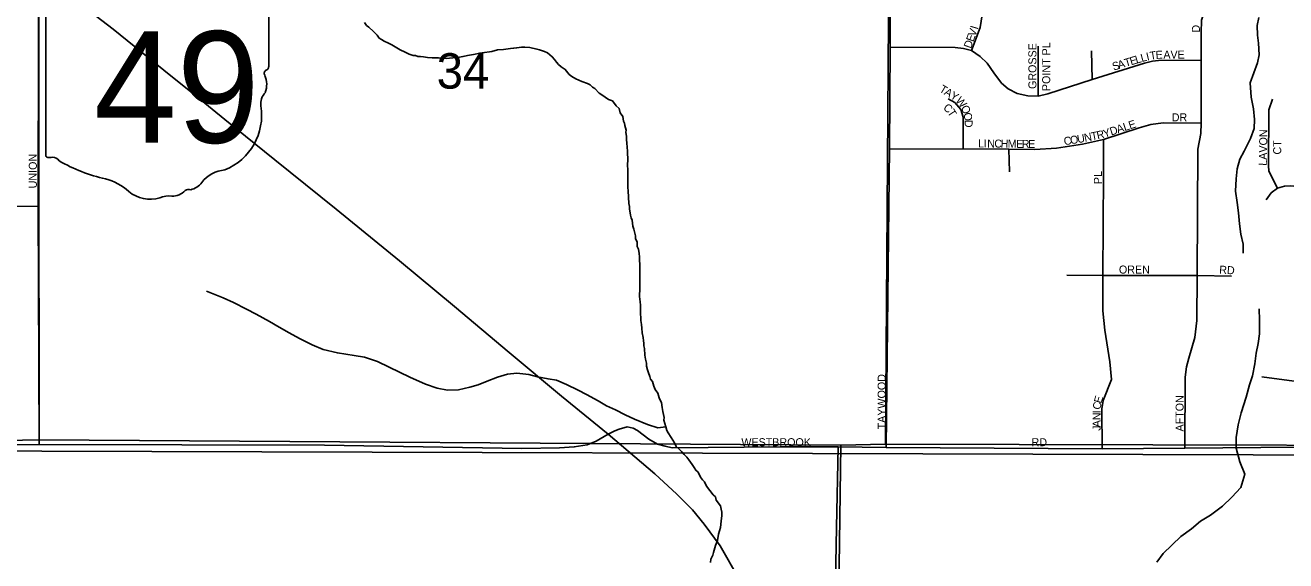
# Model space of a CAD drawing. Extents: x -209 to 4852, y 0 to 905.
# Drawn here: x 346.15 to 375.98, y 235.61 to 248.27 of the extents above; entities that cross this region are included whole.
import ezdxf

# ---------------------------------------------------------------- set-up
doc = ezdxf.new("R2010")
doc.units = 0
for name, color, linetype in [('GM_X_Airport_Location_Class_2', 7, 'Continuous'), ('GM_X_Airport_Location_Class_3', 7, 'Continuous'), ('GM_X_County_Road', 7, 'Continuous'), ('GM_X_County_Subdivision_Text', 7, 'Continuous'), ('GM_X_Minor_River', 7, 'Continuous'), ('GM_X_Township_Road_Text', 7, 'Continuous'), ('GM_X_Township_ROW', 7, 'Continuous'), ('GM_X_Township_Subdivision', 7, 'Continuous'), ('GM_X_US_Location', 7, 'Continuous')]:
    doc.layers.add(name, color=color, linetype=linetype)

msp = doc.modelspace()

# ---------------------------------------------------------------- linework, layer by layer
at = {"layer": 'GM_X_Airport_Location_Class_2'}
for points in [[(373.587, 238.273), (373.597, 239.953), (373.629, 240.192), (373.678, 240.397), (373.821, 240.886), (373.869, 241.289), (373.88, 242.357), (373.893, 245.342), (373.964, 245.714), (373.977, 245.957), (373.976, 247.446), (373.976, 248.097), (373.981, 248.394), (374.041, 248.58), (374.312, 248.924), (374.425, 249.144), (374.469, 249.325), (374.496, 249.647), (374.487, 250.782), (374.5, 251.902)], [(368.541, 247.677), (368.744, 248.218), (368.826, 248.712), (368.826, 249.854)], [(346.483, 238.356), (346.454, 243.984), (346.465, 248.054), (346.461, 248.594), (346.485, 248.846)], [(366.594, 244.69), (366.601, 245.344), (366.615, 247.754), (366.618, 248.491)], [(366.615, 247.754), (368.153, 247.75), (368.35, 247.722), (368.541, 247.677), (368.742, 247.535), (368.908, 247.372), (369.064, 247.151), (369.251, 246.901), (369.407, 246.77), (369.618, 246.659), (369.874, 246.603), (370.115, 246.598), (370.345, 246.652), (371.398, 246.992), (372.632, 247.376), (372.824, 247.426), (372.964, 247.44), (373.976, 247.446)], [(370.115, 246.598), (370.113, 247.774)], [(371.398, 246.992), (371.375, 247.671)], [(368.341, 245.346), (368.343, 246.098), (368.284, 246.281), (368.143, 246.448), (367.989, 246.531)], [(375.78, 244.423), (375.576, 244.821), (375.564, 244.953), (375.573, 246.273), (375.663, 246.525)], [(346.454, 243.984), (345.208, 243.994), (344.299, 244), (344.006, 244.089), (342.53, 244.717), (341.638, 245.176), (340.126, 246.005), (339.7, 246.261)], [(366.601, 245.344), (368.341, 245.346), (369.426, 245.339), (370.04, 245.333), (370.552, 245.369), (371.163, 245.457), (371.664, 245.569), (372.51, 245.847), (372.78, 245.924), (373.077, 245.963), (373.977, 245.957)], [(371.659, 244.751), (371.664, 245.569)], [(369.426, 245.339), (369.441, 244.805)], [(386.553, 244.846), (384.781, 244.845), (384.678, 244.856), (384.547, 244.895), (384.091, 245.091), (383.619, 245.306), (383.507, 245.328), (383.376, 245.328), (382.464, 245.342), (380.138, 245.348), (379.51, 245.351), (379.362, 245.328), (379.236, 245.284), (378.919, 245.101), (377.965, 244.51), (377.647, 244.367), (377.443, 244.342), (377.105, 244.377), (376.079, 244.474), (375.945, 244.465), (375.78, 244.423), (375.63, 244.312), (375.512, 244.147)], [(366.522, 238.288), (366.594, 244.69)], [(371.63, 238.259), (371.624, 239.204), (371.653, 239.402), (371.85, 239.893), (371.816, 240.316), (371.695, 241.065), (371.644, 241.521), (371.645, 242.353), (371.659, 244.751)], [(370.793, 242.361), (371.645, 242.353), (373.88, 242.357), (374.687, 242.34)], [(375.408, 239.957), (376.41, 239.827), (376.96, 239.785), (379.607, 239.789)], [(346.483, 238.356), (346.483, 238.356), (353.229, 238.343), (357.903, 238.262), (358.789, 238.277), (359.141, 238.301), (359.444, 238.353), (359.658, 238.433), (359.941, 238.604), (360.1, 238.683), (360.203, 238.724), (360.389, 238.772), (360.531, 238.741), (360.639, 238.688), (360.909, 238.488), (361.107, 238.368), (361.294, 238.317), (361.461, 238.282), (364.009, 238.305), (365.384, 238.301)], [(345.314, 238.346), (346.483, 238.356)], [(365.305, 233.295), (365.305, 233.325), (365.31, 234.709), (365.342, 236.396), (365.384, 238.301)], [(365.384, 238.301), (366.522, 238.288)], [(366.522, 238.288), (371.63, 238.259), (373.587, 238.273), (376.282, 238.291), (380.91, 238.277), (385.415, 238.265), (386.537, 238.236), (389.262, 238.237), (390.832, 238.232)]]:
    msp.add_lwpolyline(points, dxfattribs=at)
at = {"layer": 'GM_X_County_Road'}
for points in [[(375.34, 248.455), (375.298, 248.266), (375.309, 248.037), (375.328, 247.847), (375.345, 247.573), (375.303, 247.383), (375.222, 247.149), (375.134, 246.907), (375.158, 246.572), (375.213, 246.297), (375.238, 246.046), (375.226, 245.833), (375.138, 245.591), (374.987, 245.297), (374.885, 245.102), (374.827, 244.875), (374.799, 244.639), (374.786, 244.35), (374.826, 244.083), (374.859, 243.839), (374.877, 243.58), (374.91, 243.329), (374.966, 243.099), (374.969, 242.886)], [(356.031, 247.492), (355.932, 247.501), (355.78, 247.504), (355.667, 247.513), (355.576, 247.523), (355.5, 247.532), (355.439, 247.533), (355.386, 247.557), (355.333, 247.557), (355.235, 247.59), (355.137, 247.637), (355.025, 247.692), (354.822, 247.81), (354.747, 247.849), (354.641, 247.897), (354.581, 247.936), (354.521, 247.968), (354.477, 248.037), (354.387, 248.122), (354.283, 248.23), (354.223, 248.27), (354.179, 248.339)], [(360.801, 240.63), (360.787, 240.692), (360.788, 240.752), (360.781, 240.806), (360.768, 240.89), (360.747, 240.996), (360.741, 241.111), (360.728, 241.195), (360.714, 241.294), (360.716, 241.37), (360.709, 241.431), (360.706, 241.651), (360.7, 241.735), (360.687, 241.857), (360.69, 242.055), (360.692, 242.153), (360.696, 242.343), (360.69, 242.45), (360.694, 242.64), (360.687, 242.693), (360.681, 242.792), (360.675, 242.876), (360.662, 242.975), (360.633, 243.037), (360.627, 243.143), (360.591, 243.227), (360.592, 243.296), (360.549, 243.449), (360.528, 243.525), (360.508, 243.662), (360.486, 243.716), (360.472, 243.785), (360.444, 243.93), (360.445, 243.983), (360.431, 244.059), (360.414, 244.356), (360.408, 244.432), (360.41, 244.539), (360.405, 244.706), (360.408, 244.835), (360.403, 244.98), (360.405, 245.079), (360.406, 245.155), (360.399, 245.208), (360.401, 245.292), (360.395, 245.391), (360.382, 245.482), (360.376, 245.573), (360.377, 245.642), (360.364, 245.741), (360.365, 245.794), (360.336, 245.901), (360.33, 245.954), (360.308, 246.008), (360.287, 246.115), (360.228, 246.2), (360.2, 246.307), (360.132, 246.369), (360.043, 246.484), (359.953, 246.516), (359.87, 246.571), (359.795, 246.626), (359.728, 246.665), (359.624, 246.773), (359.571, 246.812), (359.519, 246.866), (359.451, 246.898), (359.323, 246.946), (359.248, 246.97), (359.18, 247.002), (359.082, 247.064), (359.022, 247.111), (358.926, 247.227), (358.828, 247.289), (358.769, 247.344), (358.724, 247.398), (358.672, 247.459), (358.62, 247.529), (358.508, 247.622), (358.44, 247.654), (358.32, 247.694), (358.259, 247.71), (358.093, 247.743), (357.971, 247.753), (357.896, 247.755), (357.781, 247.741), (357.705, 247.728), (357.629, 247.721), (357.469, 247.701), (357.325, 247.689), (357.188, 247.653), (356.959, 247.619), (356.906, 247.613), (356.753, 247.577), (356.616, 247.557), (356.51, 247.536), (356.38, 247.508), (356.266, 247.503), (356.19, 247.496), (356.114, 247.49), (356.031, 247.492)], [(361.306, 238.773), (361.121, 238.749), (360.872, 238.83), (360.563, 238.958), (360.345, 239.061), (360.119, 239.179), (359.901, 239.275), (359.706, 239.393), (359.427, 239.543), (359.232, 239.646), (358.954, 239.78), (358.72, 239.876), (358.523, 239.91), (358.274, 239.961), (358.062, 240.011), (357.782, 240.047), (357.561, 240.021), (357.324, 239.949), (357.079, 239.855), (356.864, 239.768), (356.673, 239.711), (356.399, 239.648), (356.14, 239.645), (355.898, 239.688), (355.619, 239.785), (355.25, 239.952), (355.002, 240.071), (354.761, 240.189), (354.483, 240.324), (354.181, 240.421), (353.931, 240.464), (353.537, 240.525), (353.197, 240.608), (352.941, 240.712), (352.64, 240.863), (352.392, 240.997), (352.159, 241.131), (351.934, 241.265), (351.611, 241.438), (351.385, 241.557), (351.077, 241.715), (350.836, 241.826), (350.633, 241.906), (350.437, 241.986)], [(372.923, 235.576), (373.071, 235.778), (373.489, 236.181), (373.744, 236.366), (373.96, 236.545), (374.198, 236.685), (374.476, 236.9), (374.701, 237.109), (374.91, 237.341), (375.008, 237.658), (374.885, 237.95), (374.8, 238.271), (374.798, 238.522), (374.849, 238.826), (374.923, 239.106), (375.037, 239.476), (375.119, 239.772), (375.184, 239.983), (375.243, 240.264), (375.278, 240.514), (375.321, 240.749), (375.356, 240.977), (375.355, 241.296), (375.345, 241.57)], [(362.362, 235.568), (362.371, 235.643), (362.419, 235.742), (362.435, 235.802), (362.484, 235.969), (362.531, 236.089), (362.557, 236.241), (362.581, 236.317), (362.598, 236.392), (362.616, 236.544), (362.633, 236.681), (362.635, 236.757), (362.613, 236.826), (362.6, 236.91), (362.496, 237.041), (362.482, 237.117), (362.43, 237.171), (362.267, 237.372), (362.223, 237.479), (362.171, 237.526), (362.126, 237.587), (362.075, 237.702), (362.015, 237.749), (361.979, 237.811), (361.927, 237.888), (361.853, 237.995), (361.801, 238.057), (361.741, 238.119), (361.689, 238.181), (361.622, 238.25), (361.555, 238.313), (361.511, 238.397), (361.437, 238.52), (361.364, 238.635), (361.334, 238.689), (361.306, 238.773), (361.263, 238.934), (361.264, 238.995), (361.236, 239.14), (361.223, 239.231), (361.202, 239.353), (361.173, 239.407), (361.151, 239.461), (361.115, 239.575), (361.056, 239.66), (361.02, 239.737), (360.991, 239.851), (360.947, 239.905), (360.925, 239.967), (360.896, 240.051), (360.875, 240.127), (360.846, 240.211), (360.847, 240.28), (360.826, 240.379), (360.813, 240.47), (360.801, 240.63)]]:
    msp.add_lwpolyline(points, dxfattribs=at)
at = {"layer": 'GM_X_County_Subdivision_Text'}
for points in [[(360.101, 238.468), (359.941, 238.604), (358.842, 239.498), (357.601, 240.533), (356.305, 241.618), (355.003, 242.703), (353.506, 243.921), (352.054, 245.09), (350.874, 246.041), (350.19, 246.603), (349.433, 247.21), (348.231, 248.178), (347.458, 248.768), (346.64, 249.433), (345.83, 250.065)], [(366.097, 228.918), (365.355, 230.389), (364.765, 231.602), (364.354, 232.448), (364.075, 233.028), (363.519, 234.178), (363.04, 235.174), (362.595, 235.964), (362.211, 236.471), (361.939, 236.81), (361.571, 237.183), (361.048, 237.662), (360.417, 238.201), (360.101, 238.468)]]:
    msp.add_lwpolyline(points, dxfattribs=at)
at = {"layer": 'GM_X_Minor_River'}
for points in [[(326.2, 258.803), (346.459, 258.607), (346.478, 238.465), (345.281, 238.443), (326.237, 238.463)], [(366.643, 258.429), (366.505, 238.365), (365.444, 238.341), (346.478, 238.465), (346.459, 258.607)], [(386.662, 258.306), (386.645, 238.294), (385.487, 238.317), (366.505, 238.365), (366.643, 258.429)], [(345.281, 238.443), (346.478, 238.465), (365.444, 238.341), (365.169, 218.303), (345.147, 218.243)], [(365.444, 238.341), (366.505, 238.365), (385.487, 238.317), (385.389, 218.776), (365.169, 218.303)]]:
    msp.add_lwpolyline(points, close=True, dxfattribs=at)
at = {"layer": 'GM_X_Township_Subdivision'}
for p, q in [((351.911, 247.288), (351.911, 249.381)), ((346.637, 249.213), (346.637, 245.211)), ((351.91, 247.288), (351.911, 247.288))]:
    msp.add_line(p, q, dxfattribs=at)
for centre, radius, start, end in [((351.848, 247.28), 0.0628, 289.6038, 7.7341), ((351.897, 247.134), 0.0909, 107.944, 210.337), ((351.319, 246.869), 0.545, 340.033, 23.6496), ((352.121, 246.412), 0.397, 136.8065, 186.9296), ((350.345, 246.145), 1.399, 292.3089, 8.9858), ((346.698, 245.202), 0.0616, 171.9584, 258.3066), ((346.708, 245.612), 0.47, 267.339, 280.6039), ((346.804, 244.98), 0.17, 29.7484, 93.2717), ((348.945, 248.576), 4.038, 240.4129, 257.1985), ((347.741, 243.413), 1.264, 47.1842, 75.836), ((350.935, 244.087), 0.766, 94.4031, 142.5768), ((349.108, 244.96), 0.802, 230.7004, 286.2918), ((349.629, 244.66), 0.427, 268.777, 315.5493), ((350.016, 244.273), 0.12, 65.7517, 132.6484), ((349.965, 244.823), 0.452, 282.8732, 323.2771), ((349.571, 243.576), 0.659, 85.6951, 111.2099)]:
    msp.add_arc(centre, radius, start, end, dxfattribs=at)
at = {"layer": 'GM_X_US_Location'}
msp.add_lwpolyline([(286.607, 238.38), (390.832, 238.067), (390.832, 267.836), (390.327, 268.483), (388.856, 267.062), (387.393, 265.999), (383.67, 269.68), (383.375, 269.495), (381.675, 271.136), (380.106, 269.962), (378.495, 269.99)], dxfattribs=at)
msp.add_lwpolyline([(286.607, 238.38), (390.832, 238.067), (390.832, 267.836), (390.327, 268.483), (388.856, 267.062), (387.393, 265.999), (383.67, 269.68), (383.375, 269.495), (381.675, 271.136), (380.106, 269.962), (378.495, 269.99)], dxfattribs=at)
msp.add_lwpolyline([(285.96, 202.559), (390.832, 202.559), (390.832, 238.067), (286.607, 238.38), (286.27, 219.835)], close=True, dxfattribs=at)

# ---------------------------------------------------------------- texts
at = {"layer": 'GM_X_Airport_Location_Class_3'}
for s, height, rotation, p in [('V', 0.189, 70.549, (368.627, 247.993)), ('I', 0.189, 73.8821, (368.686, 248.161)), ('D', 0.189, 89.1694, (373.942, 248.097)), ('D', 0.189, 70.549, (368.527, 247.71)), ('E', 0.189, 70.557, (368.583, 247.867)), ('POINT PL', 0.1894, 90, (370.401, 246.715)), ('GROSSE', 0.1894, 90, (370.075, 246.765)), ('E', 0.189, 16.7635, (372.315, 247.324)), ('L', 0.189, 16.7673, (372.443, 247.362)), ('L', 0.189, 15.315, (372.569, 247.4)), ('I', 0.189, 13.6334, (372.697, 247.435)), ('T', 0.189, 9.7183, (372.774, 247.454)), ('E', 0.189, 2.9525, (372.9, 247.476)), ('A', 0.189, 0.153, (373.08, 247.483)), ('V', 0.189, 0, (373.247, 247.484)), ('E', 0.189, 0, (373.414, 247.484)), ('S', 0.189, 16.7673, (371.9, 247.199)), ('A', 0.189, 16.762, (372.028, 247.237)), ('T', 0.189, 16.7411, (372.187, 247.285)), ('T', 0.189, 328.8489, (367.761, 246.713)), ('A', 0.189, 328.8672, (367.875, 246.644)), ('Y', 0.189, 328.8564, (368.018, 246.557)), ('C', 0.189, 319.4698, (367.855, 246.298)), ('W', 0.189, 310.4536, (368.149, 246.482)), ('O', 0.189, 294.7568, (368.282, 246.328)), ('T', 0.189, 302.8945, (367.96, 246.211)), ('O', 0.189, 280.0156, (368.348, 246.189)), ('DR', 0.1894, 0, (373.277, 246)), ('D', 0.189, 271.2459, (368.376, 246.033)), ('T', 0.189, 11.4428, (371.387, 245.547)), ('R', 0.189, 13.0773, (371.523, 245.574)), ('Y', 0.189, 17.4941, (371.685, 245.612)), ('D', 0.189, 18.1566, (371.846, 245.663)), ('A', 0.189, 18.1377, (372.005, 245.715)), ('L', 0.189, 18.1634, (372.163, 245.767)), ('E', 0.189, 18.1412, (372.29, 245.809)), ('LAVON', 0.1894, 88.8548, (375.525, 244.949)), ('L', 0.189, 359.3716, (368.694, 245.384)), ('I', 0.189, 359.3792, (368.828, 245.382)), ('N', 0.189, 359.3846, (368.911, 245.381)), ('C', 0.189, 359.3928, (369.078, 245.38)), ('H', 0.189, 359.3735, (369.228, 245.378)), ('M', 0.189, 359.3808, (369.394, 245.376)), ('E', 0.189, 359.3716, (369.594, 245.374)), ('R', 0.189, 359.3885, (369.728, 245.373)), ('E', 0.189, 359.7191, (369.879, 245.371)), ('C', 0.189, 9.119, (370.738, 245.433)), ('O', 0.189, 9.1101, (370.886, 245.457)), ('U', 0.189, 9.9461, (371.054, 245.484)), ('N', 0.189, 11.3063, (371.223, 245.514)), ('CT', 0.1894, 90, (375.867, 245.215)), ('UNION', 0.1894, 90, (346.425, 244.415)), ('PL', 0.1894, 90, (371.625, 244.515)), ('OREN', 0.1894, 0, (372.027, 242.4)), ('RD', 0.1894, 356.8222, (374.396, 242.4)), ('TAYWOOD', 0.1894, 90, (366.508, 238.715)), ('E', 0.189, 74.2872, (371.611, 239.317)), ('AFTON', 0.1894, 90, (373.558, 238.665)), ('C', 0.189, 82.8418, (371.594, 239.175)), ('A', 0.189, 89.6662, (371.592, 238.765)), ('N', 0.189, 89.6502, (371.593, 238.931)), ('I', 0.189, 89.6544, (371.594, 239.098)), ('J', 0.189, 89.6504, (371.592, 238.681)), ('WESTBROOK', 0.1894, 0, (363.094, 238.317)), ('RD', 0.1894, 0, (369.961, 238.317))]:
    msp.add_text(s, height=height, rotation=rotation, dxfattribs=at).set_placement(p)
at = {"layer": 'GM_X_Township_Road_Text'}
msp.add_text('34', height=0.8371, rotation=0, dxfattribs=at).set_placement((355.886, 246.774))
at = {"layer": 'GM_X_Township_ROW'}
msp.add_text('49', height=0.00379, rotation=0, dxfattribs=at).set_placement((348.261, 246.67))
for s in ['s', 'r']:
    msp.add_text(s, height=0.00379, dxfattribs=at).set_placement((349.214, 246.946))
at = {"layer": 'GM_X_Township_Subdivision'}
msp.add_text('49', height=2.6367, dxfattribs=at).set_placement((347.775, 245.493))

doc.saveas('drawing.dxf')
